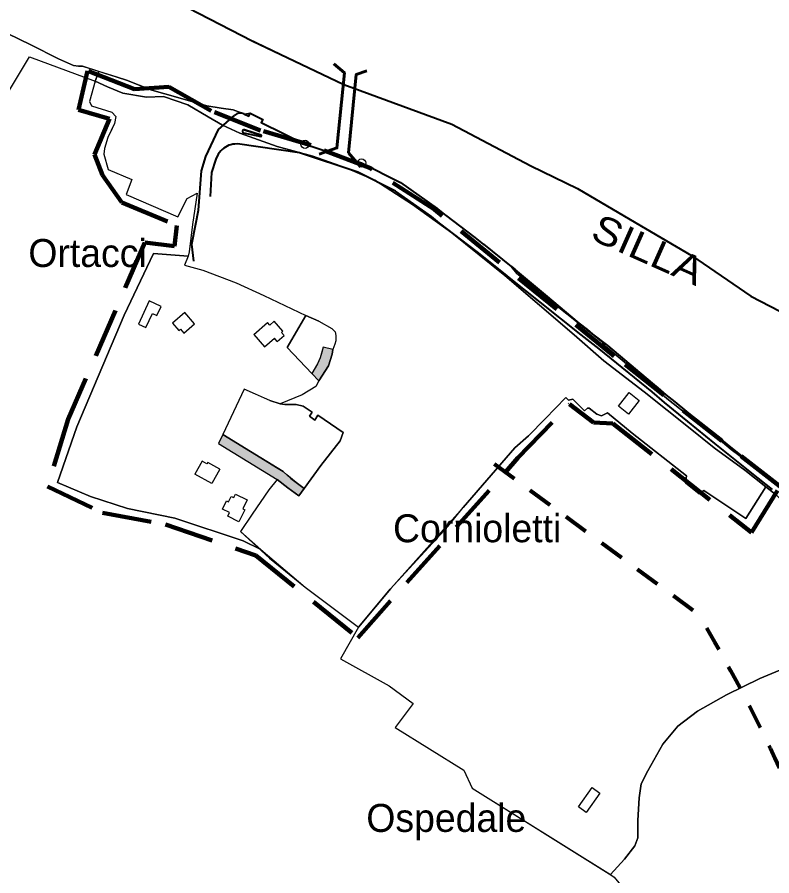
# Model space of a CAD drawing. Extents: x 645880 to 658994, y 884400 to 894744.
# Drawn here: x 657672 to 658131, y 893684 to 894206 of the extents above; entities that cross this region are included whole.
import ezdxf
from ezdxf.enums import TextEntityAlignment as Align

# ---------------------------------------------------------------- set-up
doc = ezdxf.new("R2010")
doc.units = 0
doc.header["$LTSCALE"] = 10
doc.header["$PDMODE"] = 32
doc.header["$PDSIZE"] = 5
doc.linetypes.add('MEDIUM_DASHED', pattern=[4.5, 3, -1.5])
doc.linetypes.add('SHORT_DASHED', pattern=[2.7, 1.5, -1.2])
for name, color, linetype, lineweight in [('12', 7, 'Continuous', 25), ('13', 7, 'Continuous', 25), ('15', 7, 'MEDIUM_DASHED', 100), ('16', 7, 'Continuous', 25), ('17', 7, 'Continuous', 25), ('31', 7, 'Continuous', 25), ('41', 7, 'Continuous', 40), ('43', 7, 'Continuous', 25), ('59', 7, 'Continuous', 40), ('6', 7, 'Continuous', 25), ('8', 7, 'Continuous', 25)]:
    doc.layers.add(name, color=color, linetype=linetype, lineweight=lineweight)
doc.layers.add('60', color=7, linetype='Continuous')

msp = doc.modelspace()

# ---------------------------------------------------------------- hatches: boundary and pattern name
at = {"layer": '12'}
for points in [[(657851.22, 893989.19), (657855.37, 893984.61), (657861.38, 893993.75), (657863.43, 894000.81), (657863.87, 894003.73), (657858.03, 894005.19), (657856.31, 893998.74), (657854.63, 893994.96)], [(657796.93, 893952.02), (657794.34, 893946.56), (657812.19, 893935.61), (657830.04, 893924.66), (657836.56, 893919.5), (657843.15, 893914.63), (657846.58, 893919.22), (657841.66, 893922.91), (657836.04, 893927.42), (657833.63, 893929.5), (657813.8, 893941.7)]]:
    msp.add_hatch(color=256, dxfattribs=at).paths.add_polyline_path(points)

# ---------------------------------------------------------------- linework, layer by layer
for points in [[(657851.22, 893989.19), (657855.37, 893984.61), (657861.38, 893993.75), (657863.43, 894000.81), (657863.87, 894003.73), (657858.03, 894005.19), (657856.31, 893998.74), (657854.63, 893994.96)], [(657796.93, 893952.02), (657794.34, 893946.56), (657812.19, 893935.61), (657830.04, 893924.66), (657836.56, 893919.5), (657843.15, 893914.63), (657846.58, 893919.22), (657841.66, 893922.91), (657836.04, 893927.42), (657833.63, 893929.5), (657813.8, 893941.7)]]:
    msp.add_lwpolyline(points, close=True, dxfattribs=at)
at = {"layer": '13'}
for points in [[(657858.02, 894005.19), (657857.41, 894002.74), (657856.3, 893998.74), (657854.62, 893994.96), (657851.21, 893989.19), (657836.09, 894004.83), (657847.5, 894024.48), (657855.31, 894020.93), (657863.34, 894016.53), (657865.32, 894014.43), (657865.67, 894012.21), (657865.67, 894009.01), (657865.12, 894006.86), (657863.86, 894003.73)], [(657809.97, 893979.59), (657796.94, 893952.03), (657830.68, 893931.39), (657833.64, 893929.51), (657838.45, 893925.35), (657844.89, 893920.49), (657846.58, 893919.22), (657856.55, 893933.18), (657868.3, 893948.18), (657870.3, 893953.18), (657854.8, 893963.68), (657853.05, 893960.68), (657849.68, 893963.18), (657851.43, 893965.68), (657845.8, 893969.18), (657841.55, 893970.18), (657834.67, 893970.18), (657831.8, 893970.68), (657825.55, 893972.68), (657822.3, 893974.18), (657816.84, 893976.51)]]:
    msp.add_lwpolyline(points, close=True, dxfattribs=at)
at = {"layer": '15'}
msp.add_lwpolyline([(657714.8, 894173.16), (657709.23, 894149.48), (657728.02, 894143.91), (657718.97, 894122.32), (657723.85, 894109.78), (657735.68, 894093.06), (657769.09, 894079.13), (657767.7, 894066.6), (657749.6, 894068.69), (657702.96, 893961.43), (657690.43, 893920.33), (657723.85, 893904.31), (657762.13, 893897.35), (657817.12, 893878.54), (657879.07, 893828.4), (657976.52, 893937.75), (658007.85, 893970.48), (658022.47, 893959.34), (658034.3, 893958.65), (658118.53, 893892.48), (658135.93, 893920.34), (658035, 893999.74), (657925.71, 894088.89), (657886.73, 894113.96), (657850.53, 894127.89), (657819.9, 894136.94), (657789.97, 894148.78), (657764.22, 894163.41), (657743.34, 894162.02)], close=True, dxfattribs=at)
at = {"layer": '16'}
for points in [[(657711.62, 894175.92), (657709.24, 894175.92), (657706.24, 894176.42), (657697.12, 894180.42), (657680.24, 894188.92), (657666.12, 894195.92)], [(657652.34, 894136.63), (657679.35, 894181.74)], [(657679.35, 894181.74), (657719.38, 894166.94), (657721.56, 894172.86), (657711.62, 894175.92)]]:
    msp.add_lwpolyline(points, dxfattribs=at)
at = {"layer": '17'}
for points in [[(657652.34, 894136.63), (657679.35, 894181.74)], [(657679.35, 894181.74), (657719.38, 894166.94), (657716.01, 894154.44), (657717.14, 894151.94), (657729.51, 894147.94), (657732.01, 894145.44), (657731.15, 894141.21), (657727.01, 894132.54), (657725.01, 894125.94), (657724.64, 894122.44), (657727.25, 894113.23), (657741.67, 894107.09), (657738.31, 894097.92), (657769.64, 894084.38), (657775.23, 894095.57), (657781.45, 894098.68), (657778.59, 894079.76), (657776.49, 894063.09), (657775.85, 894060.37), (657754.95, 894062.12), (657737.07, 894024.63), (657708.14, 893956.69), (657696.5, 893922.89)], [(657696.5, 893922.89), (657716.62, 893914.39), (657739.02, 893906.94), (657767.79, 893901.21), (657809.35, 893887.4), (657820.03, 893882.07), (657847.15, 893859.24), (657879.46, 893834.8), (657868.61, 893815.68), (657898.18, 893799.25), (657912.72, 893788.5), (657901.76, 893773.94), (657943.51, 893747.94), (657948.76, 893736.94), (658032.01, 893684.94), (658034.95, 893682.87)]]:
    msp.add_lwpolyline(points, dxfattribs=at)
at = {"layer": '31'}
for points in [[(658133.73, 893915.06), (658127.29, 893920.22), (658115.08, 893900.86), (658089.62, 893918.01), (658089.62, 893918.01), (658086.73, 893915.97), (658078.42, 893922.59), (658079.1, 893926.84), (658046.01, 893952.82), (658031.01, 893965.22), (658027.24, 893963.44), (658024.49, 893964.44), (658019.86, 893967.94), (658018.74, 893967.94), (658016.99, 893966.44), (658009.86, 893973.44), (658007.24, 893972.94), (658005.62, 893974.44), (657993.15, 893961.49), (657982.93, 893951.27), (657974.64, 893943.82), (657943.15, 893907.63), (657899.17, 893858.41), (657879.46, 893834.8), (657868.61, 893815.68), (657898.18, 893799.25), (657912.72, 893788.5), (657901.76, 893773.94), (657943.51, 893747.94), (657948.76, 893736.94), (658032.89, 893684.43)], [(658169.47, 893822.69), (658154.43, 893816.7), (658140.74, 893810.76), (658123.56, 893803.71), (658103.27, 893793.77), (658085.67, 893783.83), (658073.66, 893774.71), (658064.55, 893763.73), (658055.44, 893747.58), (658051.51, 893739.5), (658050.26, 893731), (658049.44, 893717.33), (658049.44, 893706.77), (658047.57, 893701.79), (658041.36, 893693.72), (658032.89, 893684.43)], [(658032.89, 893684.43), (658041.36, 893693.72), (658047.57, 893701.79), (658049.44, 893706.77), (658049.44, 893717.33), (658050.26, 893731), (658051.51, 893739.5), (658055.44, 893747.58), (658064.55, 893763.73), (658073.66, 893774.71), (658085.67, 893783.83), (658103.27, 893793.77), (658123.56, 893803.71), (658140.74, 893810.76), (658154.43, 893816.7), (658169.47, 893822.69)], [(658032.89, 893684.43), (658034.95, 893682.87), (658045.9, 893669.76), (658065.2, 893654.14), (658081.68, 893641.56)]]:
    msp.add_lwpolyline(points, dxfattribs=at)
at = {"layer": '41'}
for p, q in [((657809.64, 894135.43), (657820.07, 894133.24)), ((657820.34, 894134.14), (657810.27, 894137.22))]:
    msp.add_line(p, q, dxfattribs=at)
at = {"layer": '41', "lineweight": 13}
for p, q in [((657843.68, 894123.31), (657805.95, 894128.72)), ((657805.95, 894128.72), (657843.68, 894123.31)), ((657792.75, 894119.42), (657794.2, 894122.58)), ((657789.37, 894096.68), (657790.2, 894111.32))]:
    msp.add_line(p, q, dxfattribs=at)
at = {"layer": '41', "lineweight": 60}
msp.add_line((657880.66, 894114.79), (657873.49, 894123.33), dxfattribs=at)
at = {"layer": '41', "linetype": 'SHORT_DASHED', "lineweight": 80}
msp.add_line((657962.08, 893934.12), (658086.27, 893842.76), dxfattribs=at)
at = {"layer": '41', "lineweight": 60}
for points in [[(657864.52, 894177.42), (657870.94, 894171.9), (657866.41, 894126.31), (657855.68, 894122.47)], [(657873.49, 894123.33), (657878.15, 894171), (657884.69, 894173.16)]]:
    msp.add_lwpolyline(points, dxfattribs=at)
at = {"layer": '41'}
for points in [[(657779.38, 894057.46), (657778.21, 894067.79), (657780.67, 894080.23), (657782.2, 894088.45), (657783.97, 894112.28), (657786.78, 894121.17), (657794.45, 894137.57), (657804.34, 894146.28)], [(657809.87, 894147), (657812.82, 894145.54), (657813.71, 894147.33), (657821.32, 894143.54), (657820.43, 894141.75), (657847.03, 894128.52), (657881.41, 894117.14)], [(657810.27, 894137.22), (657820.34, 894134.14), (657810.27, 894137.22)], [(657923.86, 894084.53), (657902.06, 894100.07), (657879.11, 894111.58), (657843.68, 894123.31), (657805.95, 894128.72), (657805.85, 894128.73), (657804.3, 894128.65)], [(657795.78, 894124.44), (657794.2, 894122.58), (657792.75, 894119.42), (657790.2, 894111.32), (657789.37, 894096.68)], [(657881.41, 894117.14), (657905.17, 894105.23), (657927.35, 894089.41), (657927.61, 894089.22), (657932.61, 894085.22), (657932.47, 894085.33), (657950.22, 894071.83), (657950.29, 894071.77), (657955.41, 894067.77), (657955.46, 894067.74), (657972.46, 894054.24), (657972.62, 894054.1), (657975, 894052.1), (657974.83, 894052.25)], [(658015, 894012.53), (657990.11, 894032.54), (657971.11, 894047.54), (657971.14, 894047.51), (657968.76, 894049.51), (657968.73, 894049.54), (657951.73, 894063.04), (657951.72, 894063.04), (657946.6, 894067.04), (657946.59, 894067.05), (657928.84, 894080.55), (657928.86, 894080.53), (657923.86, 894084.53)], [(657974.83, 894052.25), (657994.32, 894036.01), (658013.5, 894019.75), (658018.54, 894015.85), (658021.79, 894013.08), (658030.89, 894006.09), (658058.19, 893983.32), (658061.61, 893980.41), (658066.49, 893976.18), (658072.01, 893971.79), (658079, 893965.93), (658085.01, 893961.06), (658095.41, 893952.76), (658104.84, 893945.12), (658130.53, 893924.73)], [(658131.3, 893918.56), (658122.7, 893925.5), (658096.3, 893946.58), (658079.81, 893959.97), (658065.67, 893971.58), (658058.09, 893978.05), (658025.98, 894004.05), (658014.98, 894012.55), (658015, 894012.53)]]:
    msp.add_lwpolyline(points, dxfattribs=at)
at = {"layer": '41', "lineweight": 13}
msp.add_lwpolyline([(657789.37, 894096.68), (657790.2, 894111.32), (657792.75, 894119.42), (657794.2, 894122.58)], dxfattribs=at)
msp.add_lwpolyline([(657789.37, 894096.68), (657790.2, 894111.32), (657792.75, 894119.42), (657794.2, 894122.58)], dxfattribs=at)
at = {"layer": '41'}
for centre, radius, start, end in [((657807.64, 894142.53), 5, 63.5549, 131.3667), ((657809.88, 894136.36), 0.95, 65.5095, 255.7305), ((657820.14, 894133.71), 0.475, 260.469, 65.5095), ((657804.92, 894116.66), 12, 92.9815, 139.6355)]:
    msp.add_arc(centre, radius, start, end, dxfattribs=at)
at = {"layer": '41', "linetype": 'SHORT_DASHED', "lineweight": 80}
msp.add_arc((657304.28, 893371.06), 913.24, 24.45688, 31.0983, dxfattribs=at)
at = {"layer": '43'}
msp.add_line((657847.03, 894128.52), (657881.41, 894117.14), dxfattribs=at)
for points in [[(658263.02, 893939.57), (658211.44, 893969.73), (658190.94, 893992.35), (658165.5, 894011.54), (658118.16, 894036.22), (658118.16, 894036.22), (658082.12, 894060.9), (658012.69, 894101.71), (658012.69, 894101.71), (657984.43, 894115.42), (657936.37, 894140.78), (657870.65, 894164.77), (657808.01, 894194.85), (657775.96, 894211.39), (657754.06, 894227.15), (657699.64, 894252.51), (657699.64, 894252.51), (657643.11, 894256.63)], [(657616.37, 894220.92), (657618.12, 894219.92), (657629.62, 894213.92), (657645.87, 894205.42), (657666.12, 894195.92), (657680.24, 894188.92), (657697.12, 894180.42), (657706.24, 894176.42), (657709.24, 894175.92), (657711.62, 894175.92)], [(657711.62, 894175.92), (657732.74, 894169.42), (657738.49, 894167.42), (657753.74, 894161.42), (657769.74, 894156.92), (657787.37, 894151.92), (657795.99, 894150.42), (657803.37, 894149.42), (657810.37, 894146.92), (657813.7, 894147.33), (657821.31, 894143.55), (657820.42, 894141.76), (657847.03, 894128.52)], [(657881.41, 894117.14), (657905.16, 894105.23), (657927.34, 894089.42), (657932.47, 894085.33), (657950.22, 894071.83), (657955.46, 894067.74), (657972.46, 894054.24), (657975.87, 894049.92), (657980.24, 894046.42), (657990.24, 894037.92), (657999.37, 894030.92), (658026.87, 894008.92), (658030.24, 894005.42), (658052.24, 893986.92), (658066.99, 893973.92), (658083.49, 893960.92), (658092.87, 893953.42), (658100.99, 893947.42), (658106.24, 893942.92), (658114.8, 893936.67), (658123.37, 893930.42), (658131.87, 893924.42)]]:
    msp.add_lwpolyline(points, dxfattribs=at)
for p in [(657847.03, 894128.52), (657881.41, 894117.14)]:
    msp.add_point(p, dxfattribs=at)
at = {"layer": '59'}
msp.add_lwpolyline([(657775.96, 894211.39), (657814.83, 894191.51), (657870.65, 894164.77), (657936.37, 894140.78), (657984.43, 894115.42), (658012.69, 894101.71), (658044.66, 894082.83), (658082.12, 894060.9), (658118.16, 894036.22), (658165.5, 894011.54), (658190.94, 893992.35), (658211.44, 893969.73), (658244.65, 893949.85), (658263.02, 893939.57), (658270.09, 893928.6), (658285.64, 893905.98), (658292.7, 893899.12), (658313.72, 893885.62), (658399.94, 893835.58), (658365.31, 893773.2), (658354, 893748.52), (658344.82, 893720.42), (658327.93, 893627.72)], dxfattribs=at)
at = {"layer": '6'}
for p, q in [((657815.91, 894012.93), (657824.25, 894020.1)), ((657825.56, 894018.58), (657824.25, 894020.1)), ((657825.56, 894018.58), (657828.21, 894020.86)), ((657833.42, 894014.79), (657828.21, 894020.86)), ((657815.91, 894012.93), (657822.37, 894005.3)), ((657832.67, 894014.13), (657833.42, 894014.79)), ((657834.29, 894012.24), (657832.67, 894014.13)), ((657822.37, 894005.3), (657828.49, 894010.55)), ((657830.12, 894008.66), (657828.49, 894010.55)), ((657830.12, 894008.66), (657834.29, 894012.24)), ((657784.49, 893935.75), (657780.09, 893927.9)), ((657795.27, 893930.85), (657787.86, 893935.01)), ((657795.27, 893930.85), (657790.38, 893922.13)), ((657790.38, 893922.13), (657780.09, 893927.9))]:
    msp.add_line(p, q, dxfattribs=at)
for points in [[(657752.2, 894033.29), (657745.71, 894019.11), (657750.26, 894017.03), (657754.17, 894025.57), (657756.89, 894024.33), (657759.47, 894029.96)], [(657766.44, 894019.76), (657770.27, 894015.28), (657771.19, 894016.06), (657773.2, 894013.7), (657779.74, 894019.29), (657773.89, 894026.13)], [(658044.11, 893977.48), (658050.26, 893972.69), (658043.81, 893964.4), (658037.65, 893969.2)], [(657796.77, 893906.69), (657799.27, 893911.7), (657800.52, 893911.07), (657802.18, 893914.38), (657803.7, 893913.62), (657804.77, 893915.76), (657811.84, 893912.23), (657809.11, 893906.77), (657810.36, 893906.15), (657806.78, 893898.99), (657799.99, 893902.39), (657801.06, 893904.54)], [(658013.24, 893725.55), (658021.66, 893737.3), (658026.33, 893733.95), (658017.91, 893722.2)]]:
    msp.add_lwpolyline(points, close=True, dxfattribs=at)
msp.add_lwpolyline([(657787.86, 893935.01), (657787.37, 893934.14), (657784.49, 893935.75)], dxfattribs=at)
at = {"layer": '8'}
for p, q in [((657719.38, 894166.94), (657721.56, 894172.86)), ((657881.41, 894117.14), (657847.03, 894128.52)), ((657825.55, 893972.68), (657831.8, 893970.68))]:
    msp.add_line(p, q, dxfattribs=at)
for points in [[(657847.03, 894128.52), (657820.42, 894141.76), (657821.31, 894143.55), (657813.7, 894147.33), (657810.37, 894146.92), (657803.37, 894149.42), (657795.99, 894150.42), (657787.37, 894151.92), (657769.74, 894156.92), (657753.74, 894161.42), (657738.49, 894167.42), (657732.74, 894169.42), (657721.56, 894172.86), (657719.38, 894166.94), (657726.92, 894163.5), (657736.23, 894159.51), (657750.54, 894157.18), (657760.85, 894157.51), (657775.83, 894152.52), (657788.14, 894145.19), (657796.79, 894140.2), (657807.44, 894135.21), (657830.06, 894127.22)], [(658016.99, 893966.44), (658018.74, 893967.94), (658019.86, 893967.94), (658024.49, 893964.44), (658027.24, 893963.44), (658031.01, 893965.21), (658046.01, 893952.82), (658079.1, 893926.84), (658078.42, 893922.59), (658086.73, 893915.97), (658089.62, 893918.01), (658115.08, 893900.86), (658127.29, 893920.22), (658114.57, 893930.24), (658095.93, 893943.97), (658081.16, 893955.68), (658053.36, 893977.89), (658028.74, 893996.9), (658010.77, 894012.55), (657968.59, 894048.76), (657936.36, 894074.66), (657912.41, 894091.97), (657889.45, 894106.62), (657871.82, 894114.27), (657851.69, 894121.22), (657830.06, 894127.22), (657807.44, 894135.21), (657796.79, 894140.2), (657788.14, 894145.19), (657775.83, 894152.52), (657760.85, 894157.51), (657750.54, 894157.18), (657736.23, 894159.51), (657726.92, 894163.5), (657719.38, 894166.94), (657716.01, 894154.44), (657717.14, 894151.94), (657729.51, 894147.94), (657732.01, 894145.44), (657731.15, 894141.21)], [(657731.15, 894141.21), (657729.73, 894138.03), (657727.01, 894132.54)], [(657727.01, 894132.54), (657725.01, 894125.94), (657724.64, 894122.44), (657727.25, 894113.23), (657741.67, 894107.09), (657738.31, 894097.92), (657769.64, 894084.38), (657775.23, 894095.57), (657781.45, 894098.68), (657778.59, 894079.76)], [(657830.06, 894127.22), (657851.69, 894121.22), (657871.82, 894114.27), (657889.45, 894106.62), (657912.41, 894091.97), (657936.36, 894074.66), (657968.59, 894048.76), (658010.77, 894012.55), (658028.74, 893996.9), (658053.36, 893977.89), (658081.16, 893955.68), (658095.93, 893943.97), (658114.57, 893930.24), (658127.29, 893920.22)], [(658131.87, 893924.42), (658123.37, 893930.42), (658114.8, 893936.67), (658106.24, 893942.92), (658100.99, 893947.42), (658092.87, 893953.42), (658083.49, 893960.92), (658066.99, 893973.92), (658052.24, 893986.92), (658030.24, 894005.42), (658026.87, 894008.92), (657999.37, 894030.92), (657990.24, 894037.92), (657980.24, 894046.42), (657975.87, 894049.92), (657972.46, 894054.24), (657955.46, 894067.74), (657950.22, 894071.83), (657932.47, 894085.33), (657927.34, 894089.42), (657905.16, 894105.23), (657881.41, 894117.14)], [(657778.59, 894079.76), (657776.49, 894063.09), (657775.85, 894060.37), (657773.71, 894055.07), (657784.85, 894052.04), (657805.09, 894044.27), (657821.96, 894036.5), (657847.5, 894024.48), (657855.31, 894020.93), (657863.34, 894016.53), (657865.32, 894014.43), (657865.67, 894012.21), (657865.67, 894009.01), (657865.12, 894006.86), (657863.86, 894003.73)], [(657739.02, 893906.94), (657716.62, 893914.39), (657696.5, 893922.89), (657708.14, 893956.69), (657737.07, 894024.63), (657754.95, 894062.12), (657775.85, 894060.37), (657773.71, 894055.07), (657784.85, 894052.04), (657805.09, 894044.27), (657821.96, 894036.5), (657847.5, 894024.48), (657836.09, 894004.83), (657851.21, 893989.19), (657855.37, 893984.61), (657853.67, 893981.14), (657845.23, 893976.08)], [(657851.22, 893989.19), (657836.09, 894004.83), (657847.5, 894024.48), (657855.31, 894020.93), (657863.34, 894016.53), (657865.32, 894014.43), (657865.67, 894012.21), (657865.67, 894009.01)], [(657855.31, 894020.93), (657847.5, 894024.48), (657855.31, 894020.93)], [(657865.67, 894009.01), (657865.12, 894006.86), (657863.87, 894003.73), (657863.86, 894003.73)], [(657863.86, 894003.73), (657863.43, 894000.81), (657861.38, 893993.75), (657855.37, 893984.61), (657853.67, 893981.14), (657845.23, 893976.08), (657831.8, 893970.68), (657834.67, 893970.18), (657841.55, 893970.18), (657845.8, 893969.18), (657851.43, 893965.68), (657849.68, 893963.18), (657853.05, 893960.68), (657854.8, 893963.68), (657870.3, 893953.18), (657868.3, 893948.18), (657856.55, 893933.18)], [(657845.23, 893976.08), (657831.8, 893970.68), (657825.55, 893972.68), (657822.3, 893974.18), (657816.84, 893976.51), (657809.97, 893979.59), (657796.94, 893952.03), (657794.34, 893946.56), (657812.19, 893935.61), (657830.04, 893924.66), (657824.99, 893918.34), (657814.87, 893903.49), (657807.78, 893893.02), (657820.03, 893882.07), (657809.35, 893887.4), (657767.79, 893901.21), (657739.02, 893906.94)], [(657843.15, 893914.63), (657836.56, 893919.5), (657830.04, 893924.66), (657824.99, 893918.34), (657814.87, 893903.49), (657807.78, 893893.02), (657825.33, 893876.81), (657847.15, 893859.24), (657879.46, 893834.8), (657898.7, 893857.89), (657933.8, 893896.12), (657943.15, 893907.63), (657974.64, 893943.82), (657982.94, 893951.27), (657993.15, 893961.49), (658005.62, 893974.44)], [(658005.62, 893974.44), (658007.24, 893972.94), (658009.86, 893973.44), (658016.99, 893966.44)], [(657856.55, 893933.18), (657846.58, 893919.22), (657843.15, 893914.63)], [(658127.29, 893920.22), (658133.73, 893915.06), (658160.79, 893888.5), (658182.97, 893865.22), (658197.01, 893848.8), (658203.73, 893840.94), (658201.12, 893839.1), (658197.44, 893836.14), (658209.47, 893844.98)]]:
    msp.add_lwpolyline(points, dxfattribs=at)
for p in [(657847.03, 894128.52), (657881.41, 894117.14)]:
    msp.add_point(p, dxfattribs=at)

# ---------------------------------------------------------------- texts
at = {"layer": '60', "width": 1.15}
msp.add_text('SILLA', height=17, rotation=336.023, dxfattribs=at).set_placement((658052.28, 894056.65), align=Align.CENTER)
at = {"layer": '60'}
for s, p in [('Ortacci', (657714.74, 894053.89)), ('Cornioletti', (657951.71, 893886.5)), ('Ospedale', (657932.94, 893710.36))]:
    msp.add_text(s, height=17, dxfattribs=at).set_placement(p, align=Align.CENTER)

doc.saveas('drawing.dxf')
